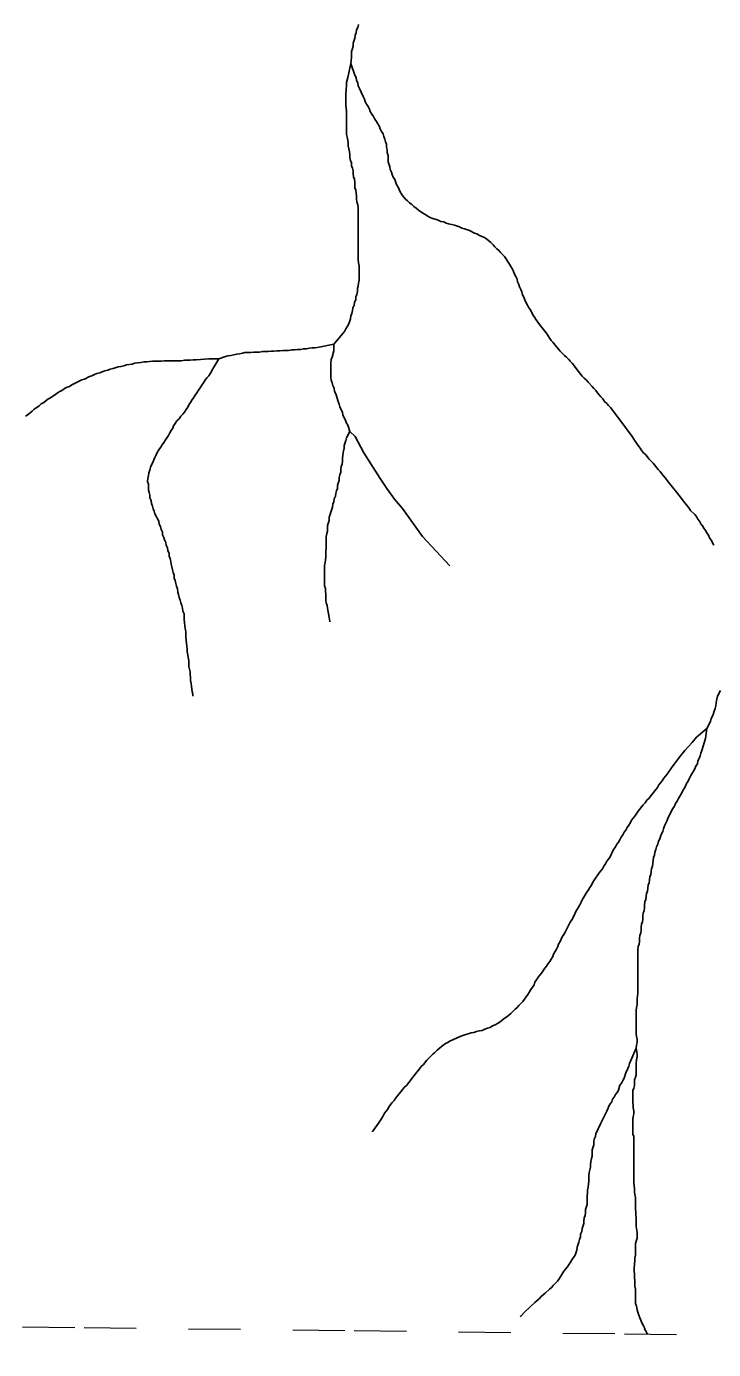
# Model space of a CAD drawing. Extents: x 652.3 to 678, y 7316.9 to 7344.9.
# Drawn here: x 663.057 to 664.375, y 7317.076 to 7319.615 of the extents above; entities that cross this region are included whole.
import ezdxf

# ---------------------------------------------------------------- set-up
doc = ezdxf.new("R2010")
doc.units = 0
doc.header["$LTSCALE"] = 0.032
doc.linetypes.add('SHORT_DASHED', pattern=[2.7, 1.5, -1.2])
doc.layers.add('53', color=7, linetype='SHORT_DASHED', lineweight=13)
doc.layers.add('7', color=7, linetype='Continuous', lineweight=25)

msp = doc.modelspace()

# ---------------------------------------------------------------- linework, layer by layer
at = {"layer": '53'}
msp.add_lwpolyline([(657.4691, 7317.1832), (657.9871, 7317.1774), (658.5052, 7317.1717), (659.0233, 7317.1658), (659.5414, 7317.16), (660.0594, 7317.1542), (660.5775, 7317.1483), (661.0956, 7317.1424), (661.6137, 7317.1365), (662.1318, 7317.1306), (662.6498, 7317.1247), (663.1679, 7317.1187), (663.686, 7317.1127), (664.2041, 7317.1067), (664.7222, 7317.1007), (665.2403, 7317.0947), (665.7584, 7317.0886), (666.2765, 7317.0825), (666.7945, 7317.0764)], dxfattribs=at)
at = {"layer": '7'}
for p, q in [((663.4071, 7318.9778), (663.4262, 7318.9778)), ((664.3421, 7318.2514), (664.3619, 7318.2681)), ((664.3596, 7318.249), (664.3619, 7318.2681)), ((664.0052, 7317.1406), (664.0044, 7317.1398))]:
    msp.add_line(p, q, dxfattribs=at)
for points in [[(663.6944, 7319.6192), (663.6928, 7319.6136), (663.6904, 7319.6088), (663.6896, 7319.6032), (663.688, 7319.5985), (663.6872, 7319.5929), (663.684, 7319.5834), (663.684, 7319.5778), (663.6824, 7319.573), (663.6808, 7319.5674), (663.6808, 7319.5563), (663.68, 7319.5499), (663.6792, 7319.5444)], [(663.6792, 7319.5444), (663.6792, 7319.5444), (663.6737, 7319.5173)], [(663.9896, 7319.1497), (663.9864, 7319.1545), (663.984, 7319.1593), (663.9744, 7319.1736), (663.9665, 7319.1815), (663.9633, 7319.1855), (663.9593, 7319.1887), (663.9554, 7319.1927), (663.9522, 7319.1966), (663.9482, 7319.2006), (663.9442, 7319.2038), (663.9402, 7319.207), (663.9355, 7319.2102), (663.9307, 7319.2126), (663.9259, 7319.2142), (663.9211, 7319.2173), (663.9164, 7319.2189), (663.9068, 7319.2237), (663.8973, 7319.2269), (663.8925, 7319.2285), (663.8877, 7319.2309), (663.8782, 7319.234), (663.8726, 7319.2356), (663.867, 7319.2364), (663.8623, 7319.238), (663.8575, 7319.2404), (663.8519, 7319.2412), (663.8471, 7319.2436), (663.8328, 7319.2484), (663.828, 7319.2508), (663.8233, 7319.2539), (663.8185, 7319.2563), (663.8137, 7319.2595), (663.8089, 7319.2627), (663.805, 7319.2667), (663.8002, 7319.2699), (663.7962, 7319.2738), (663.7922, 7319.277), (663.7883, 7319.281), (663.7843, 7319.2842), (663.7803, 7319.2882), (663.7771, 7319.2929), (663.7739, 7319.2977), (663.7723, 7319.3025), (663.77, 7319.3072), (663.7668, 7319.312), (663.7636, 7319.3216), (663.7604, 7319.3263), (663.7588, 7319.3311), (663.7572, 7319.3359), (663.7548, 7319.3407), (663.754, 7319.3462), (663.7509, 7319.3558), (663.7509, 7319.3669), (663.7493, 7319.3733), (663.7493, 7319.3789), (663.7477, 7319.3836), (663.7477, 7319.3892), (663.7461, 7319.394), (663.7445, 7319.3988), (663.7429, 7319.4043), (663.7413, 7319.4091), (663.7381, 7319.4139), (663.7357, 7319.4186), (663.7342, 7319.4234), (663.731, 7319.4282), (663.7286, 7319.433), (663.7254, 7319.4377), (663.723, 7319.4425), (663.7198, 7319.4473), (663.7166, 7319.4521), (663.7151, 7319.4568), (663.7127, 7319.4616), (663.7095, 7319.4664), (663.7071, 7319.4712), (663.7055, 7319.4759), (663.7031, 7319.4807), (663.6991, 7319.4895), (663.696, 7319.4966), (663.6936, 7319.5014), (663.6928, 7319.507), (663.6904, 7319.5117), (663.6896, 7319.5173), (663.6872, 7319.5221), (663.6792, 7319.5444)], [(663.6737, 7319.5173), (663.6713, 7319.5078), (663.6713, 7319.5022), (663.6705, 7319.4942), (663.6697, 7319.4863), (663.6697, 7319.464), (663.6705, 7319.4584), (663.6713, 7319.4529), (663.6713, 7319.4083), (663.6721, 7319.4027), (663.6737, 7319.3972), (663.6745, 7319.3916), (663.6745, 7319.386), (663.6753, 7319.3805), (663.6769, 7319.3749), (663.6777, 7319.3693), (663.6777, 7319.3637), (663.6785, 7319.3582), (663.6808, 7319.3534), (663.6808, 7319.3478), (663.6824, 7319.3431), (663.684, 7319.3383), (663.684, 7319.3327), (663.6848, 7319.3271), (663.6864, 7319.3224), (663.6872, 7319.3168), (663.6872, 7319.3057), (663.6888, 7319.3009), (663.6896, 7319.2953), (663.6904, 7319.2897), (663.6904, 7319.2842), (663.6912, 7319.2786), (663.6928, 7319.273), (663.6936, 7319.2675), (663.6936, 7319.1672), (663.6944, 7319.1616), (663.6952, 7319.1561), (663.6952, 7319.1282), (663.6944, 7319.1226), (663.6936, 7319.1171), (663.692, 7319.1123), (663.692, 7319.1067), (663.6912, 7319.1012), (663.6888, 7319.0964), (663.6888, 7319.0908), (663.6864, 7319.086), (663.6856, 7319.0805), (663.6832, 7319.0757), (663.6824, 7319.0701), (663.6816, 7319.0646), (663.6792, 7319.0598), (663.6785, 7319.0542), (663.6753, 7319.0447), (663.6729, 7319.0399), (663.6697, 7319.0351), (663.6673, 7319.0303), (663.6609, 7319.0224), (663.6466, 7319.0057)], [(664.3755, 7318.6198), (664.3707, 7318.6293), (664.3675, 7318.6341), (664.3651, 7318.6389), (664.3619, 7318.6436), (664.3596, 7318.6484), (664.3564, 7318.6524), (664.354, 7318.6572), (664.3508, 7318.6612), (664.3484, 7318.6659), (664.3452, 7318.6699), (664.3421, 7318.6747), (664.3389, 7318.6787), (664.3309, 7318.6866), (664.3277, 7318.6914), (664.315, 7318.7073), (664.3118, 7318.7121), (664.3023, 7318.724), (664.2991, 7318.728), (664.2864, 7318.7439), (664.2832, 7318.7487), (664.2792, 7318.7527), (664.276, 7318.7566), (664.2728, 7318.7614), (664.2689, 7318.7654), (664.2593, 7318.7773), (664.2553, 7318.7813), (664.2513, 7318.7853), (664.245, 7318.7932), (664.241, 7318.7972), (664.2378, 7318.8012), (664.2346, 7318.806), (664.2283, 7318.8139), (664.2219, 7318.8235), (664.2187, 7318.8282), (664.2155, 7318.833), (664.2092, 7318.841), (664.2028, 7318.8505), (664.1964, 7318.8585), (664.1933, 7318.8633), (664.1869, 7318.8712), (664.1837, 7318.876), (664.1773, 7318.8839), (664.1734, 7318.8879), (664.1702, 7318.8919), (664.1662, 7318.8959), (664.163, 7318.9007), (664.159, 7318.9046), (664.1559, 7318.9086), (664.1527, 7318.9126), (664.1495, 7318.9166), (664.1455, 7318.9205), (664.1423, 7318.9245), (664.1344, 7318.9325), (664.1312, 7318.9365), (664.1272, 7318.9404), (664.1232, 7318.9444), (664.1137, 7318.9564), (664.1105, 7318.9611), (664.1041, 7318.9691), (664.1002, 7318.9731), (664.097, 7318.977), (664.093, 7318.981), (664.089, 7318.9842), (664.0811, 7318.9922), (664.0747, 7319.0001), (664.0707, 7319.0041), (664.0675, 7319.0089), (664.0636, 7319.0128), (664.054, 7319.0272), (664.0413, 7319.0431), (664.0349, 7319.0526), (664.0317, 7319.0574), (664.0286, 7319.0622), (664.0238, 7319.0717), (664.0206, 7319.0757), (664.0182, 7319.0805), (664.0134, 7319.09), (664.0118, 7319.0948), (664.0087, 7319.1004), (664.0071, 7319.1059), (664.0055, 7319.1107), (664.0031, 7319.1155), (664.0015, 7319.1203), (663.9991, 7319.125), (663.9983, 7319.1306), (663.9959, 7319.1354), (663.9935, 7319.1402), (663.9912, 7319.1449), (663.9896, 7319.1497)], [(663.4262, 7318.9778), (663.4389, 7318.9818), (663.4437, 7318.9834), (663.4493, 7318.9842), (663.4549, 7318.985), (663.4604, 7318.9866), (663.466, 7318.9874), (663.4716, 7318.9882), (663.4763, 7318.9898), (663.4875, 7318.9898), (663.4931, 7318.9906), (663.5042, 7318.9906), (663.5098, 7318.9914), (663.5209, 7318.9914), (663.5265, 7318.9922), (663.532, 7318.9922), (663.5376, 7318.993), (663.5432, 7318.993), (663.5488, 7318.9937), (663.5599, 7318.9937), (663.5663, 7318.9945), (663.5718, 7318.9945), (663.5774, 7318.9953), (663.583, 7318.9953), (663.5885, 7318.9969), (663.5941, 7318.9969), (663.5997, 7318.9977), (663.6052, 7318.9985), (663.6108, 7318.9985), (663.6188, 7319.0001), (663.6466, 7319.0057)], [(663.6466, 7319.0057), (663.6466, 7319.0057), (663.6466, 7318.993)], [(663.0554, 7318.8672), (663.0602, 7318.8704), (663.0642, 7318.8736), (663.0682, 7318.8768), (663.0721, 7318.8808), (663.0769, 7318.8839), (663.0817, 7318.8871), (663.0857, 7318.8911), (663.0904, 7318.8935), (663.0944, 7318.8967), (663.0984, 7318.8999), (663.1032, 7318.903), (663.1079, 7318.9062), (663.1127, 7318.9094), (663.1167, 7318.9126), (663.1215, 7318.915), (663.1262, 7318.9174), (663.1302, 7318.9205), (663.135, 7318.9229), (663.1398, 7318.9245), (663.1445, 7318.9277), (663.1636, 7318.9373), (663.1684, 7318.9388), (663.178, 7318.9436), (663.1827, 7318.9452), (663.1875, 7318.9476), (663.1923, 7318.9492), (663.1979, 7318.9508), (663.2026, 7318.9524), (663.2074, 7318.9548), (663.213, 7318.9556), (663.2177, 7318.9579), (663.2233, 7318.9587), (663.2329, 7318.9619), (663.2384, 7318.9627), (663.244, 7318.9643), (663.2488, 7318.9659), (663.2599, 7318.9675), (663.2647, 7318.9691), (663.2703, 7318.9699), (663.2766, 7318.9707), (663.2822, 7318.9715), (663.2878, 7318.9715), (663.2933, 7318.9723), (663.2989, 7318.9731), (663.3156, 7318.9731), (663.3212, 7318.9739), (663.3546, 7318.9739), (663.3602, 7318.9747), (663.3713, 7318.9747), (663.3769, 7318.9754), (663.3825, 7318.9754), (663.4071, 7318.9778)], [(663.4128, 7318.9549), (663.4262, 7318.9778), (663.4262, 7318.9778)], [(663.6466, 7318.993), (663.6434, 7318.981), (663.6419, 7318.9762), (663.6411, 7318.9683), (663.6411, 7318.942), (663.6419, 7318.9365), (663.6434, 7318.9317), (663.645, 7318.9261), (663.6474, 7318.9213), (663.6482, 7318.915), (663.6506, 7318.9102), (663.6554, 7318.8959), (663.657, 7318.8903), (663.6586, 7318.8855), (663.6602, 7318.8808), (663.6633, 7318.8752), (663.6641, 7318.8696), (663.6689, 7318.8601), (663.6705, 7318.8553), (663.6737, 7318.8505), (663.6777, 7318.8378)], [(663.3602, 7318.4718), (663.3594, 7318.4773), (663.3594, 7318.4829), (663.3594, 7318.4885), (663.357, 7318.4933), (663.3562, 7318.4988), (663.3554, 7318.5044), (663.353, 7318.5092), (663.3522, 7318.5147), (663.3498, 7318.5195), (663.349, 7318.5251), (663.3474, 7318.5299), (663.3467, 7318.5362), (663.3451, 7318.541), (663.3435, 7318.5466), (663.3427, 7318.5521), (663.3403, 7318.5569), (663.3403, 7318.5625), (663.3387, 7318.5673), (663.3371, 7318.5728), (663.3363, 7318.5784), (663.3347, 7318.5832), (663.3339, 7318.5887), (663.3331, 7318.5943), (663.3307, 7318.5991), (663.3307, 7318.6047), (663.3283, 7318.6094), (663.3276, 7318.615), (663.3252, 7318.6198), (663.3244, 7318.6253), (663.322, 7318.6301), (663.3204, 7318.6349), (663.318, 7318.6397), (663.318, 7318.6452), (663.3156, 7318.65), (663.314, 7318.6556), (663.3116, 7318.6604), (663.3108, 7318.6659), (663.3085, 7318.6707), (663.3061, 7318.6755), (663.3037, 7318.6802), (663.3021, 7318.685), (663.3005, 7318.6898), (663.2989, 7318.6946), (663.2973, 7318.7001), (663.2965, 7318.7057), (663.2941, 7318.7105), (663.2941, 7318.7161), (663.2925, 7318.7208), (663.291, 7318.7256), (663.291, 7318.7312), (663.291, 7318.7367), (663.2894, 7318.7423), (663.2902, 7318.7479), (663.291, 7318.7534), (663.2917, 7318.759), (663.2941, 7318.7638), (663.2949, 7318.7694), (663.2973, 7318.7741), (663.2997, 7318.7789), (663.3013, 7318.7837), (663.3037, 7318.7885), (663.3061, 7318.7932), (663.3077, 7318.798), (663.3108, 7318.8028), (663.314, 7318.8076), (663.3172, 7318.8123), (663.3204, 7318.8171), (663.3236, 7318.8219), (663.3268, 7318.8267), (663.3299, 7318.8306), (663.3323, 7318.8354), (663.3347, 7318.8402), (663.3379, 7318.8442), (663.3395, 7318.8489), (663.3427, 7318.8537), (663.3459, 7318.8585), (663.3498, 7318.8625), (663.353, 7318.8672), (663.357, 7318.8712), (663.3602, 7318.8752), (663.3634, 7318.88), (663.3665, 7318.8847), (663.3689, 7318.8895), (663.3721, 7318.8935), (663.3745, 7318.8983), (663.3777, 7318.903), (663.3809, 7318.9078), (663.384, 7318.9126), (663.3872, 7318.9174), (663.3904, 7318.9221), (663.3936, 7318.9269), (663.3968, 7318.9317), (663.4, 7318.9365), (663.4031, 7318.9412), (663.4071, 7318.9452), (663.4103, 7318.95), (663.4127, 7318.9548), (663.4128, 7318.9549)], [(663.6777, 7318.8378), (663.6713, 7318.8259), (663.6697, 7318.8211), (663.6665, 7318.8115), (663.6665, 7318.806), (663.6649, 7318.798), (663.6633, 7318.7869), (663.6633, 7318.7813), (663.6625, 7318.7757), (663.6609, 7318.771), (663.6602, 7318.7654), (663.6602, 7318.7598), (663.6586, 7318.755), (663.657, 7318.7495), (663.657, 7318.7439), (663.6554, 7318.7391), (663.6538, 7318.7344), (663.6538, 7318.7288), (663.6522, 7318.724), (663.6506, 7318.7192), (663.6498, 7318.7137), (663.6474, 7318.7089), (663.6466, 7318.7033), (663.645, 7318.6985), (663.6442, 7318.693), (663.6411, 7318.6834), (663.6395, 7318.6787), (663.6379, 7318.6739), (663.6379, 7318.6675), (663.6347, 7318.658), (663.6347, 7318.6468), (663.6331, 7318.6421), (663.6323, 7318.6365), (663.6323, 7318.6142), (663.6315, 7318.6086), (663.6315, 7318.5975), (663.6307, 7318.5919), (663.6299, 7318.5864), (663.6291, 7318.5808), (663.6291, 7318.5418), (663.6307, 7318.537), (663.6307, 7318.5315), (663.6315, 7318.5259), (663.6315, 7318.5147), (663.6323, 7318.5092), (663.6339, 7318.5044), (663.6347, 7318.4988), (663.6379, 7318.4813), (663.6393, 7318.4735), (663.6394, 7318.4727)], [(663.8692, 7318.5804), (663.8169, 7318.6366), (663.7787, 7318.6903), (663.7632, 7318.7084), (663.7484, 7318.7284), (663.7354, 7318.7478), (663.7044, 7318.797), (663.6876, 7318.8286), (663.6777, 7318.8378)], [(663.3767, 7318.3307), (663.3766, 7318.331), (663.3763, 7318.3326), (663.3761, 7318.3342), (663.3758, 7318.3358), (663.3756, 7318.3373), (663.3753, 7318.3389), (663.3745, 7318.3437), (663.3737, 7318.3492), (663.3729, 7318.3548), (663.3721, 7318.3604), (663.3721, 7318.3659), (663.3713, 7318.3715), (663.3713, 7318.3771), (663.3697, 7318.3819), (663.3689, 7318.3874), (663.3689, 7318.393), (663.3689, 7318.3986), (663.3673, 7318.4041), (663.3665, 7318.4097), (663.3657, 7318.4153), (663.3657, 7318.4209), (663.365, 7318.4264), (663.3642, 7318.432), (663.3634, 7318.4376), (663.3626, 7318.4431), (663.3626, 7318.4487), (663.3626, 7318.4543), (663.3618, 7318.4598), (663.361, 7318.4654), (663.3602, 7318.4718)], [(664.3882, 7318.3413), (664.3826, 7318.3301), (664.381, 7318.3222), (664.3795, 7318.3118), (664.3779, 7318.3063), (664.3763, 7318.3015), (664.3747, 7318.2967), (664.3731, 7318.292), (664.3707, 7318.2872), (664.3691, 7318.2816), (664.3619, 7318.2681)], [(664.3421, 7318.2514), (664.3341, 7318.241), (664.3261, 7318.2331), (664.3198, 7318.2259), (664.3118, 7318.2156), (664.3055, 7318.2076), (664.3023, 7318.2028), (664.2959, 7318.1949), (664.2864, 7318.1806), (664.28, 7318.1726), (664.2768, 7318.1678), (664.2704, 7318.1599), (664.2673, 7318.1551), (664.2545, 7318.1392), (664.2513, 7318.1344), (664.2474, 7318.1304), (664.2442, 7318.1257), (664.2402, 7318.1217), (664.2307, 7318.1097), (664.2243, 7318.1002), (664.2179, 7318.0922), (664.2155, 7318.0875), (664.2124, 7318.0827), (664.2092, 7318.0779), (664.2068, 7318.0731), (664.2036, 7318.0692), (664.2012, 7318.0644), (664.198, 7318.0596), (664.1956, 7318.0548), (664.1925, 7318.0501), (664.1893, 7318.0461), (664.1869, 7318.0413), (664.1837, 7318.0365), (664.1813, 7318.0318), (664.1766, 7318.0222), (664.1734, 7318.0174), (664.1702, 7318.0135), (664.1678, 7318.0087), (664.1646, 7318.0039), (664.1622, 7317.9991), (664.1559, 7317.9912), (664.1463, 7317.9769), (664.1431, 7317.9721), (664.1407, 7317.9673)], [(664.3596, 7318.249), (664.3524, 7318.2259), (664.3508, 7318.2211), (664.3492, 7318.2156), (664.3476, 7318.2108), (664.3452, 7318.206), (664.3444, 7318.2004), (664.3413, 7318.1957), (664.3389, 7318.1909), (664.3365, 7318.1861), (664.3333, 7318.1813), (664.3309, 7318.1766), (664.3285, 7318.1718), (664.3261, 7318.167), (664.323, 7318.1623), (664.3214, 7318.1575), (664.319, 7318.1527), (664.3158, 7318.1479), (664.3134, 7318.1432), (664.3102, 7318.1384), (664.3078, 7318.1336), (664.3055, 7318.1288), (664.3023, 7318.1241), (664.2999, 7318.1193), (664.2967, 7318.1145), (664.2895, 7318.1002), (664.2872, 7318.0954), (664.2856, 7318.0906), (664.2808, 7318.0811), (664.2792, 7318.0755), (664.2776, 7318.0707), (664.2752, 7318.066), (664.2736, 7318.0612), (664.272, 7318.0564), (664.2696, 7318.0517), (664.2681, 7318.0461), (664.2657, 7318.0413), (664.2641, 7318.0357), (664.2625, 7318.031), (664.2617, 7318.0254), (664.2601, 7318.0206), (664.2593, 7318.0151), (664.2577, 7318.0039), (664.2561, 7317.9991), (664.2553, 7317.9936), (664.2545, 7317.988), (664.2529, 7317.9832), (664.2513, 7317.9721), (664.2498, 7317.9673), (664.249, 7317.9617), (664.2482, 7317.9562), (664.2466, 7317.9514), (664.245, 7317.9403), (664.2434, 7317.9355), (664.2426, 7317.9299), (664.2426, 7317.9243), (664.2418, 7317.9188), (664.2402, 7317.914), (664.2394, 7317.9084), (664.2394, 7317.9029), (664.2386, 7317.8973), (664.237, 7317.8925), (664.2362, 7317.8869), (664.2362, 7317.8814), (664.2354, 7317.8758), (664.2338, 7317.871), (664.233, 7317.8655), (664.233, 7317.8599), (664.2323, 7317.8543), (664.2307, 7317.8495), (664.2299, 7317.844), (664.2299, 7317.7604), (664.2283, 7317.7493), (664.2283, 7317.7382), (664.2275, 7317.7326), (664.2267, 7317.727), (664.2267, 7317.6825), (664.2275, 7317.6769), (664.2283, 7317.6713), (664.2283, 7317.6657), (664.2275, 7317.6602), (664.2267, 7317.6546)], [(664.1407, 7317.9673), (664.1376, 7317.9633), (664.1352, 7317.9586), (664.132, 7317.9538), (664.1288, 7317.949), (664.1264, 7317.9442), (664.1232, 7317.9395), (664.1209, 7317.9347), (664.1185, 7317.9299), (664.1161, 7317.9251), (664.1129, 7317.9204), (664.1105, 7317.9156), (664.1081, 7317.9108), (664.1033, 7317.9013), (664.1002, 7317.8965), (664.0978, 7317.8917), (664.0906, 7317.8774), (664.0882, 7317.8726), (664.085, 7317.8686), (664.0827, 7317.8639), (664.0811, 7317.8591), (664.0779, 7317.8543), (664.0763, 7317.8495), (664.0739, 7317.8448), (664.0715, 7317.84), (664.0683, 7317.8352), (664.0667, 7317.8305), (664.0636, 7317.8257), (664.0612, 7317.8209), (664.058, 7317.8169), (664.0548, 7317.8122), (664.0516, 7317.8082), (664.0453, 7317.7986), (664.0389, 7317.7907), (664.0357, 7317.7859), (664.0325, 7317.7811), (664.0309, 7317.7763), (664.0278, 7317.7716), (664.0246, 7317.7676), (664.0222, 7317.7628), (664.019, 7317.758), (664.0126, 7317.7485), (664.0095, 7317.7445), (664.0015, 7317.7366), (663.9983, 7317.7326), (663.9943, 7317.7294), (663.9864, 7317.7214), (663.9824, 7317.7183), (663.9784, 7317.7151), (663.9737, 7317.7119), (663.9697, 7317.7087), (663.9657, 7317.7055), (663.9609, 7317.7023), (663.9561, 7317.6992), (663.9514, 7317.6976), (663.9466, 7317.6944), (663.9418, 7317.6928), (663.9363, 7317.6912), (663.9315, 7317.6888), (663.9259, 7317.688), (663.9203, 7317.6864), (663.9156, 7317.6848), (663.91, 7317.684), (663.9044, 7317.6825), (663.8997, 7317.6809), (663.8941, 7317.6793), (663.8893, 7317.6769), (663.8845, 7317.6753), (663.875, 7317.6705), (663.8702, 7317.6689), (663.8654, 7317.6657), (663.8607, 7317.6634), (663.8567, 7317.6602), (663.8527, 7317.657), (663.8487, 7317.6538), (663.8448, 7317.6506), (663.8408, 7317.6466), (663.8368, 7317.6435), (663.8328, 7317.6395), (663.8249, 7317.6315), (663.8185, 7317.6236), (663.8145, 7317.6196), (663.8113, 7317.6148), (663.7986, 7317.5989), (663.7954, 7317.5949), (663.7859, 7317.583), (663.7819, 7317.579), (663.7723, 7317.5671), (663.7692, 7317.5631), (663.766, 7317.5591), (663.7628, 7317.5543), (663.7588, 7317.5504), (663.7525, 7317.5424), (663.7501, 7317.5376), (663.7437, 7317.5297), (663.7413, 7317.5249), (663.7389, 7317.5201), (663.7326, 7317.5106), (663.723, 7317.4971), (663.7212, 7317.4945), (663.7209, 7317.4941)], [(664.2267, 7317.6546), (664.214, 7317.6252), (664.2124, 7317.6204), (664.2108, 7317.6156), (664.2068, 7317.6077), (664.2036, 7317.5973), (664.2012, 7317.5925), (664.1988, 7317.5878), (664.1956, 7317.5838), (664.1925, 7317.5742), (664.1901, 7317.5695), (664.1869, 7317.5655), (664.1845, 7317.5607), (664.1813, 7317.5567), (664.1797, 7317.552), (664.1766, 7317.548), (664.1742, 7317.5432), (664.1726, 7317.5384), (664.1702, 7317.5337), (664.1678, 7317.5289), (664.1606, 7317.5146), (664.1583, 7317.5098), (664.1535, 7317.5002), (664.1519, 7317.4955), (664.1495, 7317.4907), (664.1487, 7317.4851), (664.1463, 7317.4803), (664.1455, 7317.4748), (664.1455, 7317.4692), (664.1423, 7317.4597), (664.1423, 7317.4477), (664.1407, 7317.443), (664.14, 7317.4374), (664.1392, 7317.4318), (664.1392, 7317.4262), (664.1376, 7317.4215), (664.1368, 7317.4159), (664.136, 7317.4103), (664.136, 7317.3992), (664.1352, 7317.3936), (664.1344, 7317.388), (664.1336, 7317.3825), (664.1336, 7317.3769), (664.1328, 7317.3713), (664.1328, 7317.3546), (664.1296, 7317.3451), (664.1296, 7317.3395), (664.1288, 7317.3339), (664.1272, 7317.3292), (664.1264, 7317.3236), (664.1264, 7317.318), (664.1232, 7317.3085), (664.1224, 7317.3029), (664.1201, 7317.2981), (664.1201, 7317.2926), (664.1177, 7317.2878), (664.1169, 7317.2822), (664.1137, 7317.2727), (664.1129, 7317.2671), (664.1097, 7317.2576), (664.1065, 7317.2528), (664.1033, 7317.2488), (664.101, 7317.244), (664.0946, 7317.2345), (664.0882, 7317.2265), (664.0819, 7317.217), (664.0787, 7317.2122), (664.0755, 7317.2074), (664.0675, 7317.1995), (664.0644, 7317.1955), (664.0604, 7317.1923), (664.0524, 7317.1844), (664.0484, 7317.1812), (664.0445, 7317.178), (664.0405, 7317.174), (664.0365, 7317.1708), (664.0325, 7317.1668), (664.0126, 7317.1478), (664.0058, 7317.1411), (664.0052, 7317.1406)], [(664.2267, 7317.6546), (664.2283, 7317.6435), (664.2283, 7317.6379), (664.2275, 7317.6323), (664.2267, 7317.626), (664.2267, 7317.6037), (664.2251, 7317.5989), (664.2235, 7317.5941), (664.2235, 7317.583), (664.2219, 7317.5782), (664.2203, 7317.5734), (664.2203, 7317.5512), (664.2211, 7317.5456), (664.2211, 7317.54), (664.2219, 7317.5345), (664.2219, 7317.5289), (664.2211, 7317.5233), (664.2203, 7317.5177), (664.2203, 7317.4899), (664.2219, 7317.4851)], [(664.2219, 7317.4851), (664.2219, 7317.396), (664.2227, 7317.3904), (664.2235, 7317.3849), (664.2235, 7317.3793), (664.2243, 7317.3737), (664.2251, 7317.3682), (664.2251, 7317.3459), (664.2259, 7317.3403), (664.2259, 7317.3347), (664.2267, 7317.3292), (664.2267, 7317.3125), (664.2283, 7317.3013), (664.2283, 7317.2902), (664.2267, 7317.2846), (664.2251, 7317.2798), (664.2251, 7317.2576), (664.2243, 7317.252), (664.2243, 7317.2464), (664.2235, 7317.2408), (664.2227, 7317.2321), (664.2227, 7317.2265), (664.2235, 7317.221), (664.2235, 7317.2146), (664.2243, 7317.209), (664.2243, 7317.1979), (664.2251, 7317.1923), (664.2251, 7317.1645), (664.2275, 7317.1597), (664.2283, 7317.1525), (664.2299, 7317.1478), (664.2315, 7317.1422), (664.2338, 7317.1374), (664.2354, 7317.1326), (664.2378, 7317.1279), (664.2402, 7317.1231), (664.2426, 7317.1183), (664.2442, 7317.1135), (664.2443, 7317.1132), (664.2483, 7317.1062)]]:
    msp.add_lwpolyline(points, dxfattribs=at)

doc.saveas('drawing.dxf')
